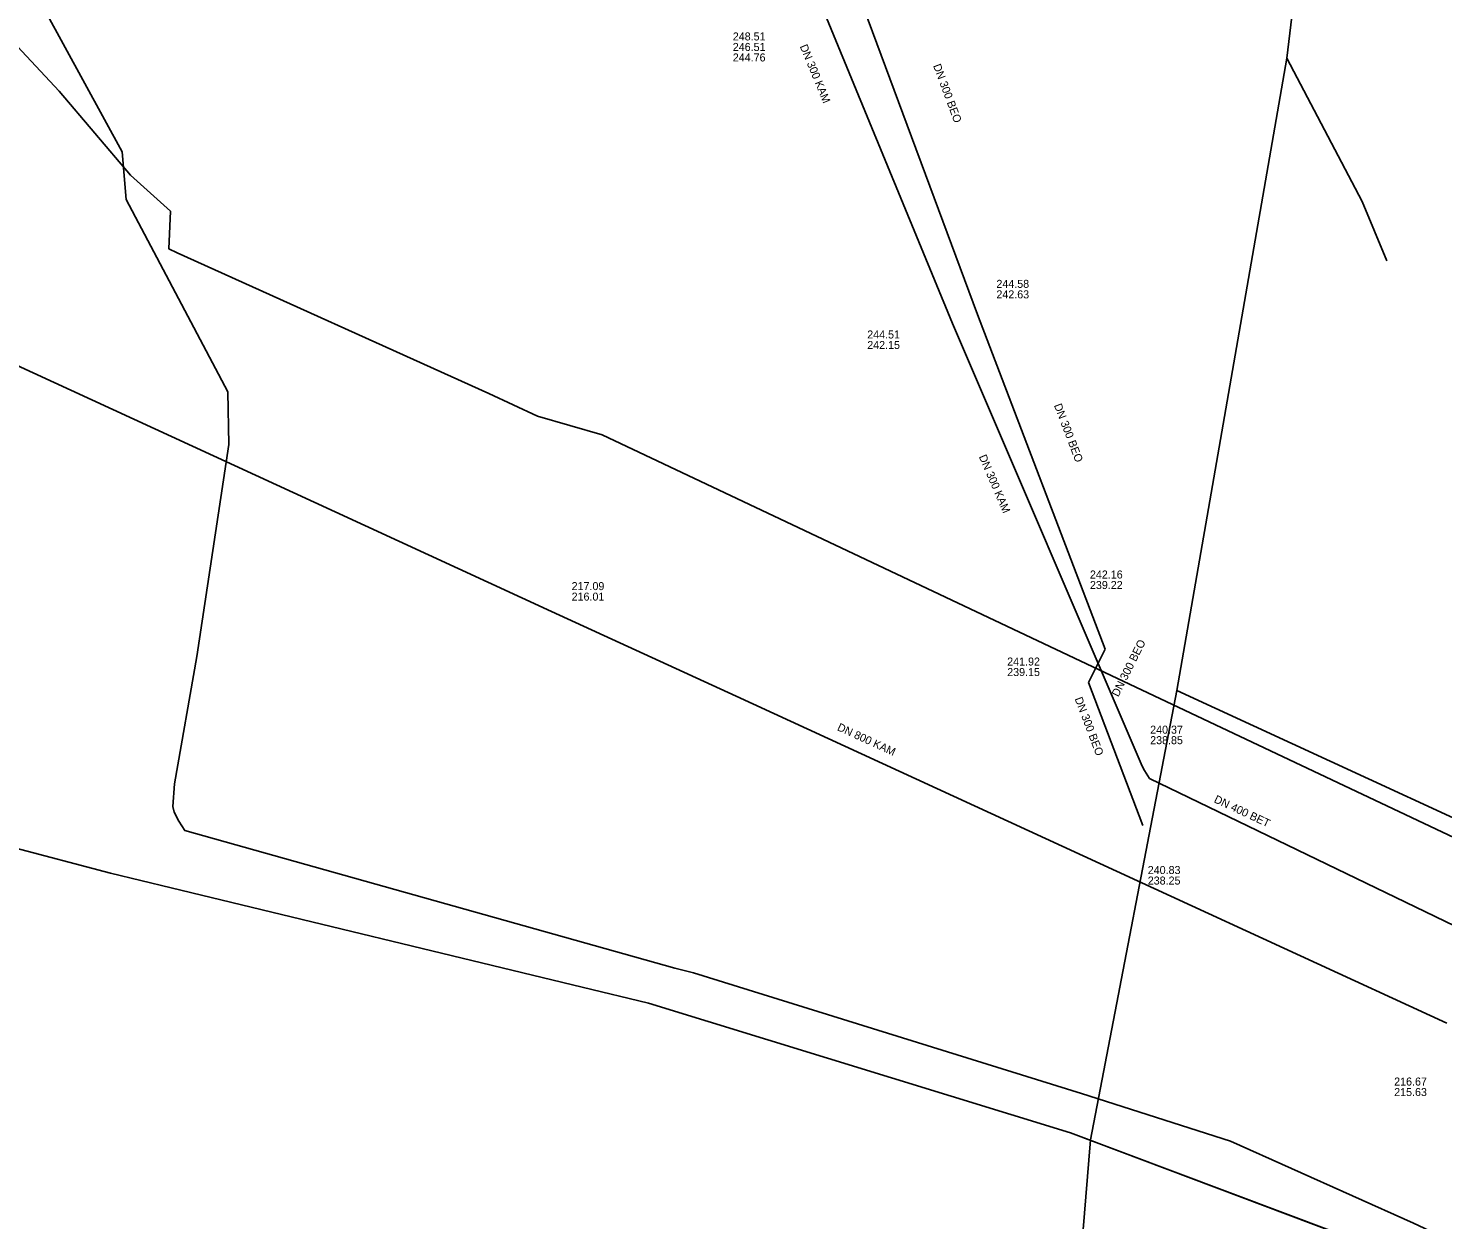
# Model space of a CAD drawing. Extents: x -598233 to -596890, y -1157848 to -1156431.
# Drawn here: x -597937.9 to -597796.5, y -1157271.2 to -1157152.1 of the extents above; entities that cross this region are included whole.
import ezdxf

# ---------------------------------------------------------------- set-up
doc = ezdxf.new("R2010")
doc.units = 0
for name, color, linetype in [('Vrstva 1', 7, 'Continuous'), ('Vrstva 12', 7, 'Continuous'), ('Vrstva 13', 7, 'Continuous'), ('Vrstva 15', 7, 'Continuous'), ('Vrstva 4', 7, 'Continuous'), ('Vrstva 5', 7, 'Continuous'), ('Vrstva 52', 7, 'Continuous'), ('Vrstva 54', 7, 'Continuous'), ('Vrstva 58', 7, 'Continuous'), ('Vrstva 60', 7, 'Continuous'), ('Vrstva 8', 7, 'Continuous'), ('Vrstva 9', 7, 'Continuous')]:
    doc.layers.add(name, color=color, linetype=linetype)

msp = doc.modelspace()

# ---------------------------------------------------------------- linework, layer by layer
at = {"layer": 'Vrstva 1'}
for p, q in [((-597855.91, -1157146.03), (-597843.03, -1157180.71)), ((-597843.03, -1157180.71), (-597830.26, -1157214.18)), ((-597830.26, -1157214.18), (-597831.91, -1157217.49)), ((-597831.91, -1157217.49), (-597826.49, -1157231.79))]:
    msp.add_line(p, q, dxfattribs=at)
at = {"layer": 'Vrstva 13'}
for points in [[(-597923.68, -1157170.4), (-597923.85, -1157174.17), (-597923.02, -1157174.55)], [(-597923.02, -1157174.55), (-597891.88, -1157188.61)], [(-597891.88, -1157188.61), (-597886.99, -1157190.87)], [(-597886.99, -1157190.87), (-597880.53, -1157192.76)], [(-597880.53, -1157192.76), (-597793.51, -1157233.89), (-597791.25, -1157234.96)]]:
    msp.add_lwpolyline(points, dxfattribs=at)
at = {"layer": 'Vrstva 15'}
msp.add_lwpolyline([(-597923.68, -1157170.4), (-597927.69, -1157166.8), (-597934.81, -1157158.41), (-597958.07, -1157133.48), (-597968.63, -1157121.57), (-597977.65, -1157110.04), (-597984.68, -1157101.26), (-597991.46, -1157093.59), (-598005.37, -1157077.6), (-598015.06, -1157065.07)], dxfattribs=at)
at = {"layer": 'Vrstva 5'}
msp.add_line((-597859.55, -1157147.56), (-597845.53, -1157181.62), dxfattribs=at)
for points in [[(-597975.07, -1157169.23), (-597951.71, -1157179.99), (-597907.24, -1157200.44), (-597885.59, -1157210.4)], [(-597845.53, -1157181.62), (-597826.56, -1157225.87), (-597826.33, -1157226.31), (-597825.82, -1157227.09)], [(-597885.59, -1157210.4), (-597867.14, -1157218.88), (-597825.37, -1157238.09), (-597796.1, -1157251.55)]]:
    msp.add_lwpolyline(points, dxfattribs=at)
at = {"layer": 'Vrstva 52'}
for points in [[(-597806.6, -1157109.32), (-597812.1, -1157155.09)], [(-597812.1, -1157155.09), (-597823.08, -1157218.29)], [(-597812.1, -1157155.09), (-597804.57, -1157169.44)], [(-597804.57, -1157169.44), (-597802.12, -1157175.37)], [(-597823.08, -1157218.29), (-597831.71, -1157263.22)], [(-597823.08, -1157218.29), (-597776.68, -1157239.7), (-597725.91, -1157263.01), (-597685.27, -1157291.61), (-597636.28, -1157321.38), (-597616.41, -1157325.99)], [(-597831.71, -1157263.22), (-597834.59, -1157298.24)]]:
    msp.add_lwpolyline(points, dxfattribs=at)
at = {"layer": 'Vrstva 54'}
for p, q in [((-597939.77, -1157233.9), (-597929.67, -1157236.56)), ((-597929.67, -1157236.56), (-597923.63, -1157238.02)), ((-597923.63, -1157238.02), (-597882.54, -1157247.95)), ((-597882.54, -1157247.95), (-597875.91, -1157249.55)), ((-597875.91, -1157249.55), (-597833.74, -1157262.53)), ((-597833.74, -1157262.53), (-597802.08, -1157274.42))]:
    msp.add_line(p, q, dxfattribs=at)
at = {"layer": 'Vrstva 58'}
for points in [[(-597936.17, -1157150.45), (-597928.5, -1157164.46)], [(-597928.5, -1157164.46), (-597928.1, -1157169.23), (-597917.94, -1157188.44), (-597917.84, -1157193.72), (-597921.05, -1157214.92), (-597923.27, -1157227.64)], [(-597923.27, -1157227.64), (-597923.46, -1157229.91)], [(-597923.46, -1157229.91), (-597923.32, -1157230.47)], [(-597923.32, -1157230.47), (-597922.85, -1157231.35), (-597922.24, -1157232.31), (-597873.27, -1157246.07), (-597871.42, -1157246.51)], [(-597871.42, -1157246.51), (-597832.63, -1157258.59)], [(-597832.63, -1157258.59), (-597817.72, -1157263.35), (-597799.43, -1157271.54), (-597764.82, -1157287.79), (-597736.31, -1157305.25), (-597685.36, -1157336.53), (-597636.26, -1157366.06), (-597631.02, -1157373.49), (-597629.98, -1157374.94), (-597622.17, -1157379.53), (-597606.35, -1157388.28), (-597588.86, -1157398.94), (-597584.7, -1157401.36), (-597573.57, -1157409.91)]]:
    msp.add_lwpolyline(points, dxfattribs=at)
at = {"layer": 'Vrstva 60'}
for points in [[(-597981.47, -1157149.61), (-597971.72, -1157166.16), (-597970.17, -1157171.99), (-597968.92, -1157171.76), (-597955.98, -1157197.6), (-597952.02, -1157203.83), (-597943.32, -1157225.19), (-597941, -1157230.87), (-597939.77, -1157233.9), (-597929.67, -1157236.56), (-597923.63, -1157238.02), (-597882.54, -1157247.95), (-597875.91, -1157249.55), (-597833.74, -1157262.53), (-597802.08, -1157274.42)], [(-597802.08, -1157274.42), (-597833.74, -1157262.53), (-597875.91, -1157249.55), (-597882.54, -1157247.95), (-597923.63, -1157238.02), (-597929.67, -1157236.56), (-597939.77, -1157233.9), (-597941, -1157230.87), (-597943.32, -1157225.19), (-597952.02, -1157203.83), (-597955.98, -1157197.6), (-597968.92, -1157171.76), (-597970.17, -1157171.99), (-597971.72, -1157166.16), (-597981.47, -1157149.61)]]:
    msp.add_lwpolyline(points, dxfattribs=at)
at = {"layer": 'Vrstva 9'}
msp.add_line((-597825.82, -1157227.09), (-597781.39, -1157248.57), dxfattribs=at)

# ---------------------------------------------------------------- texts
at = {"layer": 'Vrstva 12'}
msp.add_text('DN 400 BET', height=0.8, rotation=334.8938, dxfattribs=at).set_placement((-597819.45, -1157229.45))
at = {"layer": 'Vrstva 4'}
for rotation, p in [(290.3748, (-597847.47, -1157155.85)), (290.8836, (-597835.39, -1157189.8)), (63.5042, (-597828.94, -1157219)), (290.7538, (-597833.32, -1157219.13))]:
    msp.add_text('DN 300 BEO', height=0.8, rotation=rotation, dxfattribs=at).set_placement(p)
for s, p in [('244.58', (-597841.13, -1157178.06)), ('242.63', (-597841.13, -1157179.11)), ('242.16', (-597831.78, -1157207.11)), ('239.22', (-597831.78, -1157208.16)), ('241.92', (-597840.05, -1157215.81)), ('239.15', (-597840.05, -1157216.86)), ('240.83', (-597826, -1157236.65)), ('238.25', (-597826, -1157237.7))]:
    msp.add_text(s, height=0.8, dxfattribs=at).set_placement(p)
at = {"layer": 'Vrstva 8'}
for s, p in [('248.51', (-597867.48, -1157153.33)), ('246.51', (-597867.48, -1157154.38)), ('244.76', (-597867.48, -1157155.43)), ('244.51', (-597854.04, -1157183.12)), ('242.15', (-597854.04, -1157184.17)), ('217.09', (-597883.59, -1157208.27)), ('216.01', (-597883.59, -1157209.32)), ('240.37', (-597825.76, -1157222.62)), ('238.85', (-597825.76, -1157223.67)), ('216.67', (-597801.37, -1157257.79)), ('215.63', (-597801.37, -1157258.84))]:
    msp.add_text(s, height=0.8, dxfattribs=at).set_placement(p)
for s, rotation, p in [('DN 300 KAM', 292.3804, (-597860.8, -1157153.92)), ('DN 300 KAM', 293.1825, (-597842.9, -1157194.93)), ('DN 800 KAM', 335.2949, (-597857.11, -1157222.25))]:
    msp.add_text(s, height=0.8, rotation=rotation, dxfattribs=at).set_placement(p)

doc.saveas('drawing.dxf')
